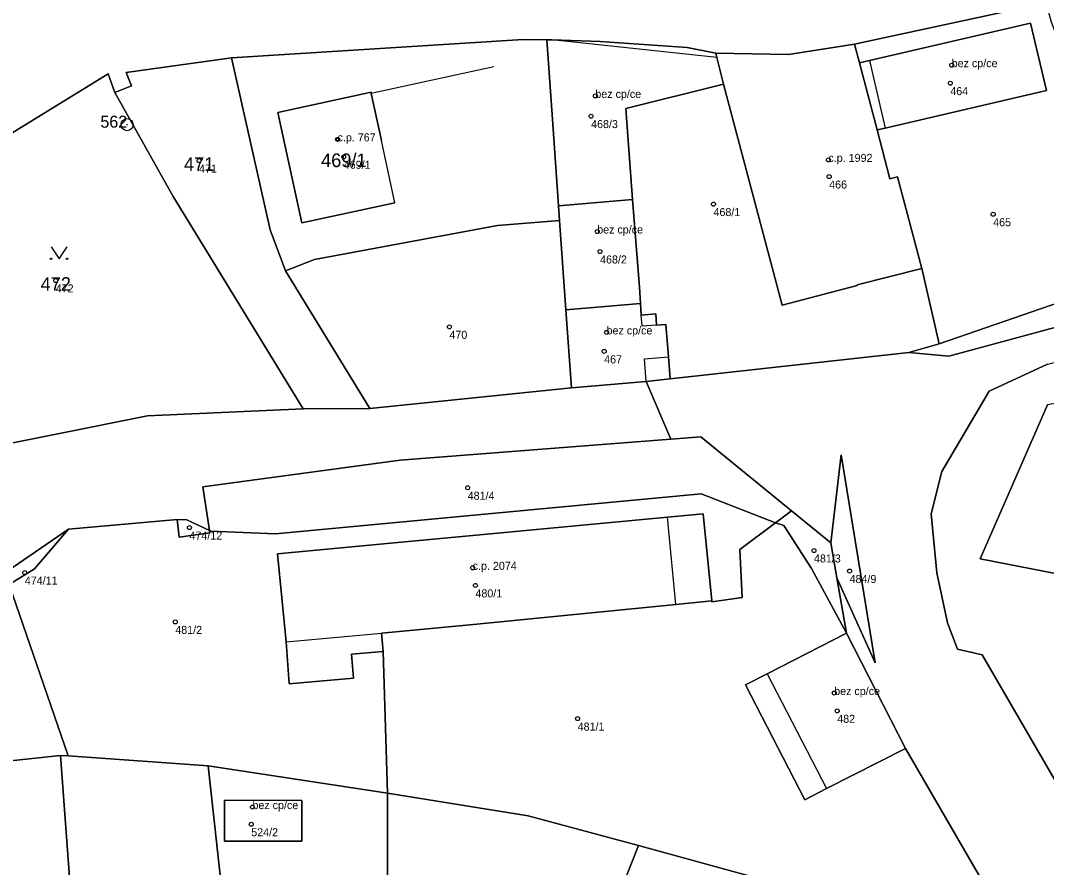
# Model space of a CAD drawing. Extents: x -878211 to -870363, y -1058464 to -1052522.
# Drawn here: x -874274.3 to -874146.1, y -1056425.6 to -1056319.8 of the extents above; entities that cross this region are included whole.
import ezdxf

# ---------------------------------------------------------------- set-up
doc = ezdxf.new("R2010")
doc.units = 0
for name, color, linetype in [('Definiční body', 7, 'Continuous'), ('Hranice parcel', 7, 'Continuous'), ('Parcelní čísla', 7, 'Continuous'), ('Polygon budovy', 7, 'Continuous'), ('Polygon parcely', 7, 'Continuous'), ('Vnitřní kresba', 7, 'Continuous'), ('Značky bodu BP', 7, 'Continuous'), ('Značky budov', 7, 'Continuous'), ('Značky kultur', 7, 'Continuous')]:
    doc.layers.add(name, color=color, linetype=linetype)

msp = doc.modelspace()

# ---------------------------------------------------------------- linework, layer by layer
at = {"layer": 'Definiční body'}
for centre in [(-874157.95, -1056325.36994), (-874158.13, -1056327.61994), (-874202.47, -1056329.20994), (-874203, -1056331.73994), (-874234.68, -1056334.63994), (-874251.98, -1056337.28994), (-874233.9, -1056336.81994), (-874173.35, -1056337.19994), (-874173.26, -1056339.28994), (-874187.71, -1056342.72994), (-874152.77, -1056343.99994), (-874202.24, -1056346.14994), (-874201.88, -1056348.64994), (-874269.89, -1056352.26994), (-874220.7, -1056358.05994), (-874201.07, -1056358.74994), (-874201.37, -1056361.11994), (-874218.42, -1056378.15994), (-874253.18, -1056383.13994), (-874175.16, -1056385.99994), (-874273.75, -1056388.75994), (-874217.79, -1056388.15994), (-874170.71, -1056388.55994), (-874217.45, -1056390.35994), (-874254.95, -1056394.91994), (-874172.63, -1056403.79994), (-874204.68, -1056406.99994), (-874172.25, -1056406.02994), (-874245.31, -1056418.04994), (-874245.46, -1056420.19994)]:
    msp.add_circle(centre, 0.25, dxfattribs=at)
at = {"layer": 'Hranice parcel'}
msp.add_line((-874241.17, -1056351.07), (-874230.66, -1056368.26), dxfattribs=at)
for points in [[(-874247.93, -1056324.46), (-874211.49, -1056322.17), (-874208.55, -1056322.19)], [(-874262.52, -1056328.77), (-874260.4, -1056327.93), (-874261.1, -1056326.28), (-874247.93, -1056324.46)], [(-874241.17, -1056351.07), (-874243.08, -1056345.94), (-874247.93, -1056324.46)], [(-874329.41, -1056384.68), (-874311.2, -1056368.22), (-874284.49, -1056339.46), (-874263.34, -1056326.47), (-874262.52, -1056328.77)], [(-874262.52, -1056328.77), (-874255.22, -1056341.76), (-874238.99, -1056368.29)], [(-874206.94, -1056344.78), (-874214.68, -1056345.39), (-874237.55, -1056349.64), (-874241.17, -1056351.07)]]:
    msp.add_lwpolyline(points, dxfattribs=at)
at = {"layer": 'Polygon budovy'}
for points in [[(-874168.2, -1056324.79), (-874166.26, -1056333.23), (-874146.12, -1056328.55), (-874148.09, -1056320.13)], [(-874187.29, -1056324.4), (-874207.9, -1056322.22), (-874208.55, -1056322.19), (-874207.8, -1056332.72), (-874207.07, -1056342.95), (-874197.81, -1056342.15), (-874198.67, -1056330.78), (-874186.45, -1056327.76)], [(-874165.67, -1056339.57), (-874167.27, -1056333.46), (-874169.48, -1056325.09), (-874170.1, -1056322.75), (-874178.33, -1056324.05), (-874187.42, -1056323.87), (-874187.29, -1056324.4), (-874186.45, -1056327.76), (-874179.12, -1056355.36), (-874169.75, -1056352.9), (-874169.78, -1056352.8), (-874161.68, -1056350.77), (-874164.72, -1056339.33)], [(-874242.15, -1056331.3), (-874239.16, -1056345.05), (-874227.53, -1056342.55), (-874229.19, -1056334.76), (-874230.46, -1056328.91), (-874230.49, -1056328.76)], [(-874207.07, -1056342.95), (-874206.94, -1056344.78), (-874206.14, -1056355.92), (-874196.83, -1056355.14), (-874196.97, -1056353.1), (-874197.81, -1056342.15)], [(-874196.83, -1056355.14), (-874206.14, -1056355.92), (-874205.44, -1056365.67), (-874196.14, -1056364.9), (-874196.34, -1056362.05), (-874193.35, -1056361.8), (-874193.67, -1056357.75), (-874194.82, -1056357.83), (-874196.63, -1056357.99), (-874196.73, -1056356.6)], [(-874226.27, -1056384.93), (-874242.19, -1056386.42), (-874241.1, -1056397.39), (-874229.19, -1056396.32), (-874225.19, -1056395.94), (-874217.28, -1056395.19), (-874192.41, -1056392.72), (-874193.44, -1056381.84), (-874218.25, -1056384.17)], [(-874181.01, -1056401.38), (-874173.61, -1056415.73), (-874163.72, -1056410.72), (-874171.09, -1056396.34)], [(-874248.81, -1056422.3), (-874239.14, -1056422.32), (-874239.13, -1056417.22), (-874248.79, -1056417.18)]]:
    msp.add_lwpolyline(points, close=True, dxfattribs=at)
at = {"layer": 'Polygon parcely'}
for points in [[(-874284.49, -1056339.46), (-874263.34, -1056326.47), (-874262.52, -1056328.77), (-874260.4, -1056327.93), (-874261.1, -1056326.28), (-874247.93, -1056324.46), (-874211.49, -1056322.17), (-874208.55, -1056322.19), (-874207.9, -1056322.22), (-874201.87, -1056322.42), (-874191.01, -1056323.16), (-874187.42, -1056323.87), (-874178.33, -1056324.05), (-874170.1, -1056322.75), (-874146.15, -1056317.57)], [(-874136.62, -1056429.22), (-874154.14, -1056399.02), (-874157.21, -1056398.32), (-874158.49, -1056395.01), (-874159.82, -1056388.79), (-874160.5, -1056381.43), (-874159.19, -1056376.12), (-874153.25, -1056366.1), (-874145.97, -1056362.7), (-874127.34, -1056358.1), (-874123.97, -1056357), (-874123.85, -1056356.15), (-874085.23, -1056355.23), (-874055.94, -1056353.02), (-874047.01, -1056351.79), (-874047.16, -1056351.36), (-874047.64, -1056350.04), (-874043.84, -1056348.38), (-874042.85, -1056347.92), (-874051.04, -1056348.34), (-874051.06, -1056342.3), (-874061.62, -1056346.29)], [(-874061.62, -1056346.29), (-874062.31, -1056346.55), (-874114.3, -1056348.91), (-874136.39, -1056351.63), (-874136.32, -1056352.21), (-874138.64, -1056352.97), (-874137.97, -1056356.21), (-874158.32, -1056361.7), (-874163.32, -1056361.25), (-874193.12, -1056364.56), (-874196.14, -1056364.9), (-874193.03, -1056372.08), (-874189.31, -1056371.79)], [(-874145.97, -1056362.7), (-874153.25, -1056366.1), (-874159.19, -1056376.12), (-874160.5, -1056381.43), (-874159.82, -1056388.79), (-874158.49, -1056395.01), (-874157.21, -1056398.32), (-874154.14, -1056399.02), (-874136.62, -1056429.22)], [(-874278.02, -1056390.01), (-874268.28, -1056383.31), (-874254.7, -1056382.12), (-874253.49, -1056382.15), (-874250.69, -1056383.49), (-874251.49, -1056378.06), (-874226.85, -1056374.69), (-874193.03, -1056372.08), (-874196.14, -1056364.9), (-874205.44, -1056365.67), (-874230.66, -1056368.26), (-874238.99, -1056368.29), (-874258.43, -1056369.19), (-874280.88, -1056373.67)], [(-874143.29, -1056389.19), (-874154.41, -1056387.04), (-874145.98, -1056367.81)], [(-874189.31, -1056371.79), (-874177.98, -1056381.03), (-874173.07, -1056385.03), (-874171.74, -1056374.04), (-874167.51, -1056400.03), (-874172.3, -1056389.39), (-874171.09, -1056396.34), (-874163.72, -1056410.72), (-874154.17, -1056427.16)]]:
    msp.add_lwpolyline(points, dxfattribs=at)
for points in [[(-874159.53, -1056360.16), (-874138.64, -1056352.97), (-874136.32, -1056352.21), (-874136.39, -1056351.63), (-874136.61, -1056351.17), (-874138.68, -1056343.87), (-874139.97, -1056339.36), (-874140.44, -1056339.39), (-874141.1, -1056331.54), (-874145.47, -1056319.98), (-874146.15, -1056317.57), (-874170.1, -1056322.75), (-874169.48, -1056325.09), (-874168.2, -1056324.79), (-874148.09, -1056320.13), (-874146.12, -1056328.55), (-874166.26, -1056333.23), (-874167.27, -1056333.46), (-874165.67, -1056339.57), (-874164.72, -1056339.33), (-874161.68, -1056350.77)], [(-874169.48, -1056325.09), (-874167.27, -1056333.46), (-874166.26, -1056333.23), (-874146.12, -1056328.55), (-874148.09, -1056320.13), (-874168.2, -1056324.79)], [(-874207.07, -1056342.95), (-874207.8, -1056332.72), (-874208.55, -1056322.19), (-874211.49, -1056322.17), (-874247.93, -1056324.46), (-874243.08, -1056345.94), (-874241.17, -1056351.07), (-874237.55, -1056349.64), (-874214.68, -1056345.39), (-874206.94, -1056344.78)], [(-874197.81, -1056342.15), (-874198.67, -1056330.78), (-874186.45, -1056327.76), (-874187.29, -1056324.4), (-874187.42, -1056323.87), (-874191.01, -1056323.16), (-874201.87, -1056322.42), (-874207.9, -1056322.22), (-874208.55, -1056322.19), (-874207.8, -1056332.72), (-874207.07, -1056342.95)], [(-874161.68, -1056350.77), (-874164.72, -1056339.33), (-874165.67, -1056339.57), (-874167.27, -1056333.46), (-874169.48, -1056325.09), (-874170.1, -1056322.75), (-874178.33, -1056324.05), (-874187.42, -1056323.87), (-874187.29, -1056324.4), (-874186.45, -1056327.76), (-874179.12, -1056355.36), (-874169.75, -1056352.9), (-874169.78, -1056352.8)], [(-874241.17, -1056351.07), (-874243.08, -1056345.94), (-874247.93, -1056324.46), (-874261.1, -1056326.28), (-874260.4, -1056327.93), (-874262.52, -1056328.77), (-874255.22, -1056341.76), (-874238.99, -1056368.29), (-874230.66, -1056368.26)], [(-874238.99, -1056368.29), (-874255.22, -1056341.76), (-874262.52, -1056328.77), (-874263.34, -1056326.47), (-874284.49, -1056339.46), (-874311.2, -1056368.22), (-874329.41, -1056384.68), (-874280.88, -1056373.67), (-874258.43, -1056369.19)], [(-874197.81, -1056342.15), (-874196.97, -1056353.1), (-874196.83, -1056355.14), (-874196.73, -1056356.6), (-874194.93, -1056356.44), (-874194.82, -1056357.83), (-874193.67, -1056357.75), (-874193.35, -1056361.8), (-874193.12, -1056364.56), (-874163.32, -1056361.25), (-874159.53, -1056360.16), (-874161.68, -1056350.77), (-874169.78, -1056352.8), (-874169.75, -1056352.9), (-874179.12, -1056355.36), (-874186.45, -1056327.76), (-874198.67, -1056330.78)], [(-874197.81, -1056342.15), (-874207.07, -1056342.95), (-874206.94, -1056344.78), (-874206.14, -1056355.92), (-874196.83, -1056355.14), (-874196.97, -1056353.1)], [(-874206.94, -1056344.78), (-874214.68, -1056345.39), (-874237.55, -1056349.64), (-874241.17, -1056351.07), (-874230.66, -1056368.26), (-874205.44, -1056365.67), (-874206.14, -1056355.92)], [(-874159.53, -1056360.16), (-874163.32, -1056361.25), (-874158.32, -1056361.7), (-874137.97, -1056356.21), (-874138.64, -1056352.97)], [(-874196.14, -1056364.9), (-874193.12, -1056364.56), (-874193.35, -1056361.8), (-874193.67, -1056357.75), (-874194.82, -1056357.83), (-874194.93, -1056356.44), (-874196.73, -1056356.6), (-874196.83, -1056355.14), (-874206.14, -1056355.92), (-874205.44, -1056365.67)], [(-874131.1, -1056391.55), (-874127.85, -1056392.18), (-874125.06, -1056364.12), (-874145.98, -1056367.81), (-874154.41, -1056387.04), (-874143.29, -1056389.19), (-874140.06, -1056371.5), (-874127.89, -1056373.71)], [(-874250.49, -1056383.59), (-874242.42, -1056383.93), (-874189.23, -1056378.93), (-874179.98, -1056382.53), (-874177.98, -1056381.03), (-874189.31, -1056371.79), (-874193.03, -1056372.08), (-874226.85, -1056374.69), (-874251.49, -1056378.06), (-874250.69, -1056383.49)], [(-874172.3, -1056389.39), (-874167.51, -1056400.03), (-874171.74, -1056374.04), (-874173.07, -1056385.03)], [(-874250.65, -1056383.79), (-874254.47, -1056384.33), (-874254.7, -1056382.12), (-874268.28, -1056383.31), (-874272.52, -1056388.29), (-874275.72, -1056390.26), (-874268.35, -1056411.66), (-874250.85, -1056412.89), (-874228.45, -1056416.31), (-874228.99, -1056398.61), (-874232.93, -1056398.93), (-874232.69, -1056401.96), (-874240.72, -1056402.65), (-874241.1, -1056397.39), (-874242.19, -1056386.42), (-874226.27, -1056384.93), (-874218.25, -1056384.17), (-874193.44, -1056381.84), (-874188.99, -1056381.42), (-874187.93, -1056392.27), (-874187.91, -1056392.42), (-874184.13, -1056391.88), (-874184.44, -1056385.88), (-874179.98, -1056382.53), (-874189.23, -1056378.93), (-874242.42, -1056383.93), (-874250.49, -1056383.59), (-874250.69, -1056383.49)], [(-874177.98, -1056381.03), (-874179.98, -1056382.53), (-874178.92, -1056382.86), (-874175.45, -1056388.23), (-874171.09, -1056396.34), (-874172.3, -1056389.39), (-874173.07, -1056385.03)], [(-874254.7, -1056382.12), (-874254.47, -1056384.33), (-874250.65, -1056383.79), (-874250.69, -1056383.49), (-874253.49, -1056382.15)], [(-874228.99, -1056398.61), (-874229.19, -1056396.32), (-874225.19, -1056395.94), (-874217.28, -1056395.19), (-874192.41, -1056392.72), (-874187.93, -1056392.27), (-874188.99, -1056381.42), (-874193.44, -1056381.84), (-874218.25, -1056384.17), (-874226.27, -1056384.93), (-874242.19, -1056386.42), (-874241.1, -1056397.39), (-874240.72, -1056402.65), (-874232.69, -1056401.96), (-874232.93, -1056398.93)], [(-874278.02, -1056390.01), (-874275.72, -1056390.26), (-874272.52, -1056388.29), (-874268.28, -1056383.31)], [(-874187.91, -1056392.42), (-874187.93, -1056392.27), (-874192.41, -1056392.72), (-874217.28, -1056395.19), (-874225.19, -1056395.94), (-874229.19, -1056396.32), (-874228.99, -1056398.61), (-874228.45, -1056416.31), (-874210.86, -1056419.14), (-874197.06, -1056422.85), (-874179.81, -1056427.6), (-874154.17, -1056427.16), (-874163.72, -1056410.72), (-874173.61, -1056415.73), (-874176.3, -1056417.15), (-874183.73, -1056402.77), (-874181.01, -1056401.38), (-874171.09, -1056396.34), (-874175.45, -1056388.23), (-874178.92, -1056382.86), (-874179.98, -1056382.53), (-874184.44, -1056385.88), (-874184.13, -1056391.88)], [(-874275.72, -1056390.26), (-874278.02, -1056390.01), (-874275.69, -1056401.64), (-874287.11, -1056404.92), (-874316.07, -1056408.65), (-874323.36, -1056397.97), (-874348.58, -1056408.98), (-874349.54, -1056410.84), (-874351.21, -1056414.7), (-874353.17, -1056419.23), (-874355.4, -1056424.52), (-874328.21, -1056423.41), (-874307.26, -1056421.69), (-874288.94, -1056416.24), (-874281.31, -1056413.21), (-874276.32, -1056412.34), (-874269.29, -1056411.59), (-874268.35, -1056411.66)], [(-874171.09, -1056396.34), (-874181.01, -1056401.38), (-874183.73, -1056402.77), (-874176.3, -1056417.15), (-874173.61, -1056415.73), (-874163.72, -1056410.72)], [(-874285.32, -1056437.38), (-874283.19, -1056447.35), (-874283.6, -1056449.41), (-874279.38, -1056449.12), (-874278.64, -1056455.53), (-874273.97, -1056454.98), (-874273.03, -1056462.79), (-874265.57, -1056461.73), (-874269.29, -1056411.59), (-874276.32, -1056412.34), (-874281.31, -1056413.21), (-874288.94, -1056416.24)], [(-874268.35, -1056411.66), (-874269.29, -1056411.59), (-874265.57, -1056461.73), (-874258.84, -1056461.18), (-874259.48, -1056456.23), (-874259.87, -1056453.15), (-874256.52, -1056452.73), (-874249.41, -1056451.86), (-874248.63, -1056446.42), (-874248.18, -1056441.61), (-874247.95, -1056439.07), (-874250.85, -1056412.89)], [(-874247.95, -1056439.07), (-874248.18, -1056441.61), (-874239.7, -1056440.94), (-874239.33, -1056445.01), (-874242.8, -1056445.36), (-874242.42, -1056451.03), (-874233.63, -1056449.98), (-874232.64, -1056457.16), (-874236.83, -1056457.69), (-874236.77, -1056458.48), (-874228.41, -1056457.15), (-874228.42, -1056442.55), (-874228.45, -1056416.31), (-874250.85, -1056412.89)], [(-874197.06, -1056422.85), (-874210.86, -1056419.14), (-874228.45, -1056416.31), (-874228.42, -1056442.55), (-874208.93, -1056442.66), (-874210, -1056436.25), (-874201.83, -1056434.85)], [(-874239.14, -1056422.32), (-874248.81, -1056422.3), (-874248.79, -1056417.18), (-874239.13, -1056417.22)], [(-874239.14, -1056422.32), (-874239.13, -1056417.22), (-874248.79, -1056417.18), (-874248.81, -1056422.3)], [(-874197.06, -1056422.85), (-874201.83, -1056434.85), (-874210, -1056436.25), (-874208.93, -1056442.66), (-874208.23, -1056446.85), (-874207.68, -1056446.78), (-874207.93, -1056444.4), (-874201.93, -1056443.67), (-874201.62, -1056446.01), (-874196.21, -1056445.33), (-874195.27, -1056453.29), (-874200.19, -1056453.91), (-874199.19, -1056461.44), (-874185.04, -1056460.68), (-874181.49, -1056460.83), (-874180.47, -1056441.86), (-874179.72, -1056427.84), (-874179.81, -1056427.6)]]:
    msp.add_lwpolyline(points, close=True, dxfattribs=at)
at = {"layer": 'Vnitřní kresba'}
for p, q in [((-874215.14, -1056325.57), (-874230.46, -1056328.91)), ((-874242.15, -1056331.3), (-874230.49, -1056328.76)), ((-874230.49, -1056328.76), (-874230.46, -1056328.91)), ((-874230.46, -1056328.91), (-874229.19, -1056334.76)), ((-874239.16, -1056345.05), (-874242.15, -1056331.3)), ((-874227.53, -1056342.55), (-874239.16, -1056345.05))]:
    msp.add_line(p, q, dxfattribs=at)
at = {"layer": 'Značky bodu BP'}
for radius in [0.75, 0.03]:
    msp.add_circle((-874260.97, -1056332.79982), radius, dxfattribs=at)
at = {"layer": 'Značky budov'}
msp.add_circle((-874234.6868, -1056334.63916), 0.175, dxfattribs=at)
at = {"layer": 'Značky kultur'}
msp.add_lwpolyline([(-874270.47, -1056348.059), (-874269.47, -1056349.56), (-874268.47, -1056348.059)], dxfattribs=at)
for centre in [(-874270.47, -1056349.55946), (-874268.47, -1056349.55946)]:
    msp.add_circle(centre, 0.1, dxfattribs=at)

# ---------------------------------------------------------------- texts
at = {"layer": 'Definiční body'}
for s, p in [('bez cp/ce', (-874157.95, -1056325.62)), ('bez cp/ce', (-874202.47, -1056329.46)), ('464', (-874158.13, -1056329.109)), ('468/3', (-874203, -1056333.229)), ('c.p. 767', (-874234.68, -1056334.889)), ('469/1', (-874233.9, -1056338.309)), ('c.p. 1992', (-874173.35, -1056337.45)), ('471', (-874251.98, -1056338.779)), ('466', (-874173.26, -1056340.779)), ('468/1', (-874187.71, -1056344.219)), ('465', (-874152.77, -1056345.489)), ('bez cp/ce', (-874202.24, -1056346.399)), ('468/2', (-874201.88, -1056350.139)), ('472', (-874269.89, -1056353.759)), ('bez cp/ce', (-874201.07, -1056359)), ('470', (-874220.7, -1056359.549)), ('467', (-874201.37, -1056362.609)), ('481/4', (-874218.42, -1056379.649)), ('474/12', (-874253.18, -1056384.629)), ('c.p. 2074', (-874217.79, -1056388.409)), ('481/3', (-874175.16, -1056387.489)), ('474/11', (-874273.75, -1056390.249)), ('484/9', (-874170.71, -1056390.049)), ('480/1', (-874217.45, -1056391.849)), ('481/2', (-874254.95, -1056396.409)), ('bez cp/ce', (-874172.63, -1056404.05)), ('482', (-874172.25, -1056407.519)), ('481/1', (-874204.68, -1056408.489)), ('bez cp/ce', (-874245.31, -1056418.3)), ('524/2', (-874245.46, -1056421.689))]:
    msp.add_text(s, height=0.999996, dxfattribs=at).set_placement(p)
at = {"layer": 'Parcelní čísla'}
for s, p in [('469/1', (-874236.736, -1056338.102)), ('471', (-874253.87, -1056338.572)), ('472', (-874271.78, -1056353.552))]:
    msp.add_text(s, height=1.699998, dxfattribs=at).set_placement(p)
at = {"layer": 'Značky bodu BP'}
msp.add_text('562', height=1.5, dxfattribs=at).set_placement((-874264.306, -1056333.175))

doc.saveas('drawing.dxf')
